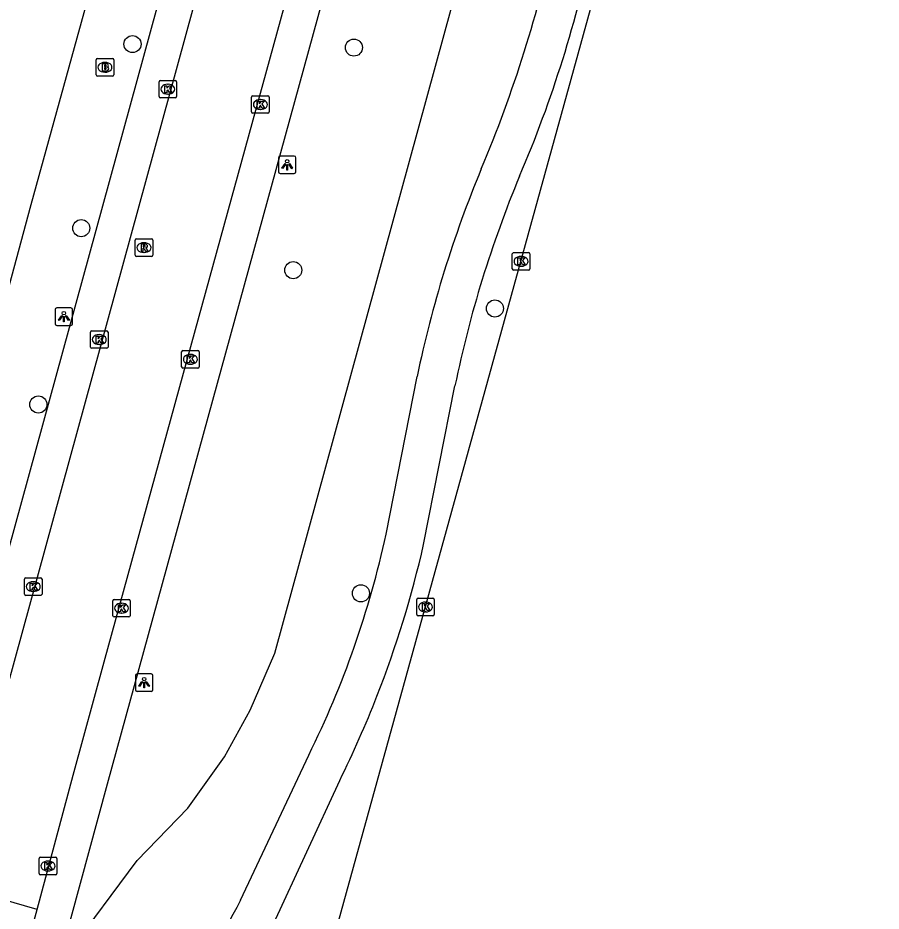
# Model space of a CAD drawing. Extents: x 162542 to 163144, y 380786 to 381511.
# Drawn here: x 163088.3 to 163137.6, y 381021.8 to 381072.9 of the extents above; entities that cross this region are included whole.
import ezdxf

# ---------------------------------------------------------------- set-up
doc = ezdxf.new("R2010")
doc.units = 0
for name, color, linetype in [('IMGEO_Berm_groen', 7, 'Continuous'), ('IMGEO_Boom', 7, 'Continuous'), ('IMGEO_Brandkraan', 7, 'Continuous'), ('IMGEO_Fietspad_gesloten', 7, 'Continuous'), ('IMGEO_Kolk', 7, 'Continuous'), ('IMGEO_Lichtpunt', 7, 'Continuous'), ('IMGEO_Parkeervlak_open', 7, 'Continuous'), ('IMGEO_Rijbaan_lokaal_gesloten', 7, 'Continuous'), ('IMGEO_Rijbaan_lokaal_open', 7, 'Continuous'), ('IMGEO_Rioolput', 7, 'Continuous'), ('IMGEO_Voetpad_open', 7, 'Continuous')]:
    doc.layers.add(name, color=color, linetype=linetype)

msp = doc.modelspace()

# ---------------------------------------------------------------- linework, layer by layer
at = {"layer": 'IMGEO_Berm_groen'}
msp.add_lwpolyline([(163090.379, 381018.056), (163091.195, 381019.449), (163095.086, 381024.701), (163097.994, 381027.705), (163100.091, 381030.633), (163101.545, 381033.297), (163102.955, 381036.558), (163113.57, 381075.334), (163115.317, 381081.716), (163115.4, 381081.696)], dxfattribs=at)
at = {"layer": 'IMGEO_Boom'}
for centre in [(163094.828, 381071.36), (163107.479, 381071.16), (163091.898, 381060.844), (163104.014, 381058.441), (163115.538, 381056.252), (163089.447, 381050.768), (163107.88, 381039.976)]:
    msp.add_circle(centre, 0.489, dxfattribs=at)
at = {"layer": 'IMGEO_Brandkraan'}
for p, q in [((163092.753, 381069.61), (163092.753, 381070.462)), ((163092.828, 381070.536), (163093.68, 381070.536)), ((163093.241, 381070.316), (163093.266, 381070.316)), ((163093.754, 381070.462), (163093.754, 381069.61)), ((163093.264, 381069.756), (163093.239, 381069.756)), ((163093.68, 381069.536), (163092.828, 381069.536))]:
    msp.add_line(p, q, dxfattribs=at)
for points in [[(163092.753, 381069.61), (163092.753, 381070.462)], [(163092.828, 381070.536), (163093.68, 381070.536)], [(163093.101, 381070.236), (163093.101, 381069.836), (163093.314, 381069.836)], [(163093.332, 381070.236), (163093.101, 381070.236)], [(163093.754, 381070.462), (163093.754, 381069.61)], [(163093.28, 381070.155), (163093.226, 381070.155), (163093.226, 381070.079)], [(163093.226, 381070.079), (163093.279, 381070.079)], [(163093.288, 381070.003), (163093.226, 381070.003), (163093.226, 381069.922)], [(163093.226, 381069.922), (163093.288, 381069.922)], [(163093.68, 381069.536), (163092.828, 381069.536)]]:
    msp.add_lwpolyline(points, dxfattribs=at)
for centre, radius, start, end in [((163092.83, 381070.46), 0.0765, 91.552, 178.448), ((163092.83, 381070.46), 0.0765, 91.552, 178.448), ((163093.336, 381070.091), 0.145, 59.4692, 91.5367), ((163093.361, 381070.138), 0.0922, 285.5137, 58.1501), ((163093.678, 381070.46), 0.0765, 1.552, 88.448), ((163093.678, 381070.46), 0.0765, 1.552, 88.448), ((163093.281, 381070.117), 0.0379, 267.8285, 90.9355), ((163093.289, 381069.962), 0.0404, 269.8759, 90.5077), ((163093.32, 381070.087), 0.251, 268.6676, 293.5347), ((163093.366, 381069.946), 0.105, 301.3115, 78.989), ((163092.83, 381069.612), 0.0765, 181.552, 268.448), ((163092.83, 381069.612), 0.0765, 181.552, 268.448), ((163093.678, 381069.612), 0.0765, 271.552, 358.448), ((163093.678, 381069.612), 0.0765, 271.552, 358.448)]:
    msp.add_arc(centre, radius, start, end, dxfattribs=at)
for centre, major_axis, ratio, start_param, end_param in [((163093.24, 381070.036), (-0.387, 0.002), 0.722429, 4.712389, 7.853982), ((163093.265, 381070.036), (-0.39, 0.002), 0.717154, 1.570796, 4.712389)]:
    msp.add_ellipse(centre, major_axis=major_axis, ratio=ratio, start_param=start_param, end_param=end_param, dxfattribs=at)
at = {"layer": 'IMGEO_Fietspad_gesloten'}
for points in [[(163109.317, 381043.355), (163111.089, 381052.358)], [(163111.465, 381042.773), (163113.257, 381051.838)], [(163101.006, 381022.438), (163104.899, 381030.73)], [(163102.898, 381021.12), (163106.67, 381029.287)]]:
    msp.add_lwpolyline(points, dxfattribs=at)
for centre, radius, start, end in [((163044.442, 381093.779), 76.275, 337.20621, 347.92112), ((163053.246, 381091.16), 69.323, 336.76744, 348.52643), ((163175.331, 381038.995), 65.617, 157.3832, 168.24929), ((163177.533, 381038.587), 65.628, 157.39287, 168.35126), ((163056.217, 381054.851), 54.33, 333.6421, 347.7838), ((163051.747, 381056.411), 61.256, 338.64825, 347.13607), ((163051.709, 381056.427), 61.296, 333.71956, 338.6469), ((163147.555, 380996.839), 53.124, 151.1926, 167.1214)]:
    msp.add_arc(centre, radius, start, end, dxfattribs=at)
at = {"layer": 'IMGEO_Kolk'}
for p, q in [((163096.345, 381068.358), (163096.345, 381069.21)), ((163096.42, 381069.284), (163097.272, 381069.284)), ((163097.346, 381069.21), (163097.346, 381068.358)), ((163096.833, 381069.064), (163096.858, 381069.064)), ((163097.272, 381068.284), (163096.42, 381068.284)), ((163096.856, 381068.504), (163096.831, 381068.504)), ((163101.633, 381067.481), (163101.633, 381068.333)), ((163101.708, 381068.407), (163102.56, 381068.407)), ((163102.121, 381068.187), (163102.146, 381068.187)), ((163102.634, 381068.333), (163102.634, 381067.481)), ((163102.144, 381067.627), (163102.119, 381067.627)), ((163102.56, 381067.407), (163101.708, 381067.407)), ((163116.531, 381058.519), (163116.531, 381059.371)), ((163116.606, 381059.445), (163117.458, 381059.445)), ((163117.019, 381059.225), (163117.044, 381059.225)), ((163117.532, 381059.371), (163117.532, 381058.519)), ((163117.458, 381058.445), (163116.606, 381058.445)), ((163117.042, 381058.665), (163117.017, 381058.665)), ((163092.427, 381054.051), (163092.427, 381054.903)), ((163092.502, 381054.977), (163093.354, 381054.977)), ((163093.428, 381054.903), (163093.428, 381054.051)), ((163092.915, 381054.757), (163092.94, 381054.757)), ((163093.354, 381053.977), (163092.502, 381053.977)), ((163092.938, 381054.197), (163092.913, 381054.197)), ((163097.708, 381053.846), (163098.56, 381053.846)), ((163097.633, 381052.92), (163097.633, 381053.772)), ((163098.121, 381053.626), (163098.146, 381053.626)), ((163098.634, 381053.772), (163098.634, 381052.92)), ((163098.56, 381052.846), (163097.708, 381052.846)), ((163098.144, 381053.066), (163098.119, 381053.066)), ((163088.654, 381039.935), (163088.654, 381040.787)), ((163088.729, 381040.861), (163089.581, 381040.861)), ((163089.142, 381040.641), (163089.167, 381040.641)), ((163089.655, 381040.787), (163089.655, 381039.935)), ((163089.165, 381040.081), (163089.14, 381040.081)), ((163089.581, 381039.861), (163088.729, 381039.861)), ((163093.698, 381038.699), (163093.698, 381039.551)), ((163093.773, 381039.625), (163094.625, 381039.625)), ((163094.699, 381039.551), (163094.699, 381038.699)), ((163111.072, 381038.769), (163111.072, 381039.621)), ((163111.147, 381039.695), (163111.999, 381039.695)), ((163112.073, 381039.621), (163112.073, 381038.769)), ((163094.186, 381039.405), (163094.211, 381039.405)), ((163111.56, 381039.475), (163111.585, 381039.475)), ((163094.625, 381038.625), (163093.773, 381038.625)), ((163094.209, 381038.845), (163094.184, 381038.845)), ((163111.999, 381038.695), (163111.147, 381038.695)), ((163111.583, 381038.915), (163111.558, 381038.915)), ((163089.496, 381023.97), (163089.496, 381024.822)), ((163089.571, 381024.896), (163090.423, 381024.896)), ((163090.497, 381024.822), (163090.497, 381023.97)), ((163089.984, 381024.676), (163090.009, 381024.676)), ((163090.423, 381023.896), (163089.571, 381023.896)), ((163090.007, 381024.116), (163089.982, 381024.116))]:
    msp.add_line(p, q, dxfattribs=at)
for points in [[(163096.345, 381068.358), (163096.345, 381069.21)], [(163096.42, 381069.284), (163097.272, 381069.284)], [(163097.346, 381069.21), (163097.346, 381068.358)], [(163096.666, 381068.984), (163096.789, 381068.984), (163096.789, 381068.833), (163096.919, 381068.984), (163097.083, 381068.984), (163096.937, 381068.833), (163097.09, 381068.584), (163096.938, 381068.584), (163096.853, 381068.748), (163096.789, 381068.681), (163096.789, 381068.584), (163096.666, 381068.584), (163096.666, 381068.984)], [(163097.272, 381068.284), (163096.42, 381068.284)], [(163101.633, 381067.481), (163101.633, 381068.333)], [(163101.708, 381068.407), (163102.56, 381068.407)], [(163102.634, 381068.333), (163102.634, 381067.481)], [(163101.954, 381068.107), (163102.077, 381068.107), (163102.077, 381067.956), (163102.207, 381068.107), (163102.371, 381068.107), (163102.225, 381067.956), (163102.378, 381067.707), (163102.226, 381067.707), (163102.141, 381067.871), (163102.077, 381067.804), (163102.077, 381067.707), (163101.954, 381067.707), (163101.954, 381068.107)], [(163102.56, 381067.407), (163101.708, 381067.407)], [(163116.531, 381058.519), (163116.531, 381059.371)], [(163116.606, 381059.445), (163117.458, 381059.445)], [(163116.852, 381059.145), (163116.975, 381059.145), (163116.975, 381058.994), (163117.105, 381059.145), (163117.269, 381059.145), (163117.123, 381058.994), (163117.276, 381058.745), (163117.124, 381058.745), (163117.039, 381058.909), (163116.975, 381058.842), (163116.975, 381058.745), (163116.852, 381058.745), (163116.852, 381059.145)], [(163117.532, 381059.371), (163117.532, 381058.519)], [(163117.458, 381058.445), (163116.606, 381058.445)], [(163092.427, 381054.051), (163092.427, 381054.903)], [(163092.502, 381054.977), (163093.354, 381054.977)], [(163093.428, 381054.903), (163093.428, 381054.051)], [(163092.748, 381054.677), (163092.871, 381054.677), (163092.871, 381054.526), (163093.001, 381054.677), (163093.165, 381054.677), (163093.019, 381054.526), (163093.172, 381054.277), (163093.02, 381054.277), (163092.935, 381054.441), (163092.871, 381054.374), (163092.871, 381054.277), (163092.748, 381054.277), (163092.748, 381054.677)], [(163093.354, 381053.977), (163092.502, 381053.977)], [(163097.708, 381053.846), (163098.56, 381053.846)], [(163097.633, 381052.92), (163097.633, 381053.772)], [(163097.954, 381053.546), (163098.077, 381053.546), (163098.077, 381053.395), (163098.207, 381053.546), (163098.371, 381053.546), (163098.225, 381053.395), (163098.378, 381053.146), (163098.226, 381053.146), (163098.141, 381053.31), (163098.077, 381053.243), (163098.077, 381053.146), (163097.954, 381053.146), (163097.954, 381053.546)], [(163098.634, 381053.772), (163098.634, 381052.92)], [(163098.56, 381052.846), (163097.708, 381052.846)], [(163088.654, 381039.935), (163088.654, 381040.787)], [(163088.729, 381040.861), (163089.581, 381040.861)], [(163088.975, 381040.561), (163089.098, 381040.561), (163089.098, 381040.41), (163089.228, 381040.561), (163089.392, 381040.561), (163089.246, 381040.41), (163089.399, 381040.161), (163089.247, 381040.161), (163089.162, 381040.325), (163089.098, 381040.258), (163089.098, 381040.161), (163088.975, 381040.161), (163088.975, 381040.561)], [(163089.655, 381040.787), (163089.655, 381039.935)], [(163089.581, 381039.861), (163088.729, 381039.861)], [(163093.698, 381038.699), (163093.698, 381039.551)], [(163093.773, 381039.625), (163094.625, 381039.625)], [(163094.699, 381039.551), (163094.699, 381038.699)], [(163111.072, 381038.769), (163111.072, 381039.621)], [(163111.147, 381039.695), (163111.999, 381039.695)], [(163112.073, 381039.621), (163112.073, 381038.769)], [(163094.019, 381039.325), (163094.142, 381039.325), (163094.142, 381039.174), (163094.272, 381039.325), (163094.436, 381039.325), (163094.29, 381039.174), (163094.443, 381038.925), (163094.291, 381038.925), (163094.206, 381039.089), (163094.142, 381039.022), (163094.142, 381038.925), (163094.019, 381038.925), (163094.019, 381039.325)], [(163111.393, 381039.395), (163111.516, 381039.395), (163111.516, 381039.244), (163111.646, 381039.395), (163111.81, 381039.395), (163111.664, 381039.244), (163111.817, 381038.995), (163111.665, 381038.995), (163111.58, 381039.159), (163111.516, 381039.092), (163111.516, 381038.995), (163111.393, 381038.995), (163111.393, 381039.395)], [(163094.625, 381038.625), (163093.773, 381038.625)], [(163111.999, 381038.695), (163111.147, 381038.695)], [(163089.496, 381023.97), (163089.496, 381024.822)], [(163089.571, 381024.896), (163090.423, 381024.896)], [(163090.497, 381024.822), (163090.497, 381023.97)], [(163089.817, 381024.596), (163089.94, 381024.596), (163089.94, 381024.445), (163090.07, 381024.596), (163090.234, 381024.596), (163090.088, 381024.445), (163090.241, 381024.196), (163090.089, 381024.196), (163090.004, 381024.36), (163089.94, 381024.293), (163089.94, 381024.196), (163089.817, 381024.196), (163089.817, 381024.596)], [(163090.423, 381023.896), (163089.571, 381023.896)]]:
    msp.add_lwpolyline(points, dxfattribs=at)
for centre, start, end in [((163096.422, 381069.208), 91.552, 178.448), ((163096.422, 381069.208), 91.552, 178.448), ((163097.27, 381069.208), 1.552, 88.448), ((163097.27, 381069.208), 1.552, 88.448), ((163096.422, 381068.36), 181.552, 268.448), ((163096.422, 381068.36), 181.552, 268.448), ((163097.27, 381068.36), 271.552, 358.448), ((163097.27, 381068.36), 271.552, 358.448), ((163101.71, 381068.331), 91.552, 178.448), ((163101.71, 381068.331), 91.552, 178.448), ((163102.558, 381068.331), 1.552, 88.448), ((163102.558, 381068.331), 1.552, 88.448), ((163101.71, 381067.483), 181.552, 268.448), ((163101.71, 381067.483), 181.552, 268.448), ((163102.558, 381067.483), 271.552, 358.448), ((163102.558, 381067.483), 271.552, 358.448), ((163116.608, 381059.369), 91.552, 178.448), ((163116.608, 381059.369), 91.552, 178.448), ((163117.456, 381059.369), 1.552, 88.448), ((163117.456, 381059.369), 1.552, 88.448), ((163116.608, 381058.521), 181.552, 268.448), ((163116.608, 381058.521), 181.552, 268.448), ((163117.456, 381058.521), 271.552, 358.448), ((163117.456, 381058.521), 271.552, 358.448), ((163092.504, 381054.901), 91.552, 178.448), ((163092.504, 381054.901), 91.552, 178.448), ((163093.352, 381054.901), 1.552, 88.448), ((163093.352, 381054.901), 1.552, 88.448), ((163092.504, 381054.053), 181.552, 268.448), ((163092.504, 381054.053), 181.552, 268.448), ((163093.352, 381054.053), 271.552, 358.448), ((163093.352, 381054.053), 271.552, 358.448), ((163097.71, 381053.77), 91.552, 178.448), ((163097.71, 381053.77), 91.552, 178.448), ((163098.558, 381053.77), 1.552, 88.448), ((163098.558, 381053.77), 1.552, 88.448), ((163097.71, 381052.922), 181.552, 268.448), ((163097.71, 381052.922), 181.552, 268.448), ((163098.558, 381052.922), 271.552, 358.448), ((163098.558, 381052.922), 271.552, 358.448), ((163088.731, 381040.785), 91.552, 178.448), ((163088.731, 381040.785), 91.552, 178.448), ((163089.579, 381040.785), 1.552, 88.448), ((163089.579, 381040.785), 1.552, 88.448), ((163088.731, 381039.937), 181.552, 268.448), ((163088.731, 381039.937), 181.552, 268.448), ((163089.579, 381039.937), 271.552, 358.448), ((163089.579, 381039.937), 271.552, 358.448), ((163093.775, 381039.549), 91.552, 178.448), ((163093.775, 381039.549), 91.552, 178.448), ((163094.623, 381039.549), 1.552, 88.448), ((163094.623, 381039.549), 1.552, 88.448), ((163111.149, 381039.619), 91.552, 178.448), ((163111.149, 381039.619), 91.552, 178.448), ((163111.997, 381039.619), 1.552, 88.448), ((163111.997, 381039.619), 1.552, 88.448), ((163093.775, 381038.701), 181.552, 268.448), ((163093.775, 381038.701), 181.552, 268.448), ((163094.623, 381038.701), 271.552, 358.448), ((163094.623, 381038.701), 271.552, 358.448), ((163111.149, 381038.771), 181.552, 268.448), ((163111.149, 381038.771), 181.552, 268.448), ((163111.997, 381038.771), 271.552, 358.448), ((163111.997, 381038.771), 271.552, 358.448), ((163089.573, 381024.82), 91.552, 178.448), ((163089.573, 381024.82), 91.552, 178.448), ((163090.421, 381024.82), 1.552, 88.448), ((163090.421, 381024.82), 1.552, 88.448), ((163089.573, 381023.972), 181.552, 268.448), ((163089.573, 381023.972), 181.552, 268.448), ((163090.421, 381023.972), 271.552, 358.448), ((163090.421, 381023.972), 271.552, 358.448)]:
    msp.add_arc(centre, 0.0765, start, end, dxfattribs=at)
for centre, major_axis, ratio, start_param, end_param in [((163096.832, 381068.784), (-0.387, 0.002), 0.722429, 4.712389, 7.853982), ((163096.857, 381068.784), (-0.39, 0.002), 0.717154, 1.570796, 4.712389), ((163102.12, 381067.907), (-0.387, 0.002), 0.722429, 4.712389, 7.853982), ((163102.145, 381067.907), (-0.39, 0.002), 0.717154, 1.570796, 4.712389), ((163117.018, 381058.945), (-0.387, 0.002), 0.722429, 4.712389, 7.853982), ((163117.043, 381058.945), (-0.39, 0.002), 0.717154, 1.570796, 4.712389), ((163092.914, 381054.477), (-0.387, 0.002), 0.722429, 4.712389, 7.853982), ((163092.939, 381054.477), (-0.39, 0.002), 0.717154, 1.570796, 4.712389), ((163098.12, 381053.346), (-0.387, 0.002), 0.722429, 4.712389, 7.853982), ((163098.145, 381053.346), (-0.39, 0.002), 0.717154, 1.570796, 4.712389), ((163089.141, 381040.361), (-0.387, 0.002), 0.722429, 4.712389, 7.853982), ((163089.166, 381040.361), (-0.39, 0.002), 0.717154, 1.570796, 4.712389), ((163094.185, 381039.125), (-0.387, 0.002), 0.722429, 4.712389, 7.853982), ((163094.21, 381039.125), (-0.39, 0.002), 0.717154, 1.570796, 4.712389), ((163111.559, 381039.195), (-0.387, 0.002), 0.722429, 4.712389, 7.853982), ((163111.584, 381039.195), (-0.39, 0.002), 0.717154, 1.570796, 4.712389), ((163089.983, 381024.396), (-0.387, 0.002), 0.722429, 4.712389, 7.853982), ((163090.008, 381024.396), (-0.39, 0.002), 0.717154, 1.570796, 4.712389)]:
    msp.add_ellipse(centre, major_axis=major_axis, ratio=ratio, start_param=start_param, end_param=end_param, dxfattribs=at)
at = {"layer": 'IMGEO_Lichtpunt'}
for p, q in [((163103.168, 381064.869), (163103.168, 381064.062)), ((163103.168, 381064.869), (163103.168, 381064.062)), ((163104.07, 381064.964), (163103.262, 381064.964)), ((163104.07, 381064.964), (163103.262, 381064.964)), ((163104.164, 381064.062), (163104.164, 381064.869)), ((163104.164, 381064.062), (163104.164, 381064.869)), ((163103.262, 381063.968), (163104.07, 381063.968)), ((163103.262, 381063.968), (163104.07, 381063.968)), ((163090.406, 381056.188), (163090.406, 381055.381)), ((163090.406, 381056.188), (163090.406, 381055.381)), ((163091.308, 381056.283), (163090.5, 381056.283)), ((163091.308, 381056.283), (163090.5, 381056.283)), ((163091.402, 381055.381), (163091.402, 381056.188)), ((163091.402, 381055.381), (163091.402, 381056.188)), ((163090.5, 381055.287), (163091.308, 381055.287)), ((163090.5, 381055.287), (163091.308, 381055.287)), ((163094.993, 381035.277), (163094.993, 381034.47)), ((163094.993, 381035.277), (163094.993, 381034.47)), ((163095.895, 381035.372), (163095.087, 381035.372)), ((163095.895, 381035.372), (163095.087, 381035.372)), ((163095.989, 381034.47), (163095.989, 381035.277)), ((163095.989, 381034.47), (163095.989, 381035.277)), ((163095.087, 381034.376), (163095.895, 381034.376)), ((163095.087, 381034.376), (163095.895, 381034.376))]:
    msp.add_line(p, q, dxfattribs=at)
for points in [[(163103.542, 381064.533), (163103.581, 381064.505), (163103.393, 381064.243), (163103.355, 381064.27), (163103.542, 381064.533)], [(163103.644, 381064.485), (163103.691, 381064.485), (163103.691, 381064.163), (163103.644, 381064.163), (163103.644, 381064.485)], [(163103.754, 381064.505), (163103.792, 381064.532), (163103.979, 381064.27), (163103.94, 381064.242), (163103.754, 381064.505)], [(163090.78, 381055.852), (163090.819, 381055.824), (163090.631, 381055.562), (163090.593, 381055.589), (163090.78, 381055.852)], [(163090.882, 381055.804), (163090.929, 381055.804), (163090.929, 381055.482), (163090.882, 381055.482), (163090.882, 381055.804)], [(163090.992, 381055.824), (163091.03, 381055.851), (163091.217, 381055.589), (163091.178, 381055.561), (163090.992, 381055.824)], [(163095.367, 381034.941), (163095.406, 381034.913), (163095.218, 381034.651), (163095.18, 381034.678), (163095.367, 381034.941)], [(163095.469, 381034.893), (163095.516, 381034.893), (163095.516, 381034.571), (163095.469, 381034.571), (163095.469, 381034.893)], [(163095.579, 381034.913), (163095.617, 381034.94), (163095.804, 381034.678), (163095.765, 381034.65), (163095.579, 381034.913)]]:
    msp.add_lwpolyline(points, dxfattribs=at)
for centre in [(163103.667, 381064.667), (163090.905, 381055.986), (163095.492, 381035.075)]:
    msp.add_circle(centre, 0.0994, dxfattribs=at)
for centre, start, end in [((163103.262, 381064.869), 90, 180), ((163103.262, 381064.869), 90, 180), ((163104.07, 381064.869), 0, 90), ((163104.07, 381064.869), 0, 90), ((163103.262, 381064.062), 180, 270), ((163103.262, 381064.062), 180, 270), ((163104.07, 381064.062), 270, 0), ((163104.07, 381064.062), 270, 360), ((163090.5, 381056.188), 90, 180), ((163090.5, 381056.188), 90, 180), ((163091.308, 381056.188), 0, 90), ((163091.308, 381056.188), 0, 90), ((163090.5, 381055.381), 180, 270), ((163090.5, 381055.381), 180, 270), ((163091.308, 381055.381), 270, 0), ((163091.308, 381055.381), 270, 360), ((163095.087, 381035.277), 90, 180), ((163095.087, 381035.277), 90, 180), ((163095.895, 381035.277), 0, 90), ((163095.895, 381035.277), 0, 90), ((163095.087, 381034.47), 180, 270), ((163095.087, 381034.47), 180, 270), ((163095.895, 381034.47), 270, 0), ((163095.895, 381034.47), 270, 360)]:
    msp.add_arc(centre, 0.0946, start, end, dxfattribs=at)
at = {"layer": 'IMGEO_Parkeervlak_open'}
msp.add_lwpolyline([(163109.3, 381087.086), (163093.379, 381029.068), (163091.294, 381021.437), (163090.379, 381018.056)], dxfattribs=at)
at = {"layer": 'IMGEO_Rijbaan_lokaal_gesloten'}
msp.add_lwpolyline([(163137.61, 381134.315), (163137.557, 381133.07), (163136.979, 381131.279), (163105.941, 381018.863), (163101.737, 381003.421), (163101.031, 381000.829)], dxfattribs=at)
at = {"layer": 'IMGEO_Rijbaan_lokaal_open'}
for points in [[(163084.559, 381023.291), (163102.722, 381089.551)], [(163089.373, 381021.916), (163091.439, 381029.59), (163093.215, 381036.056), (163098.85, 381056.569), (163107.568, 381088.303)], [(163089.373, 381021.916), (163084.559, 381023.291)], [(163084.668, 381004.939), (163085.179, 381006.534), (163086.271, 381010.462), (163087.365, 381014.541), (163089.373, 381021.916)]]:
    msp.add_lwpolyline(points, dxfattribs=at)
at = {"layer": 'IMGEO_Rioolput'}
for p, q in [((163094.982, 381059.306), (163094.982, 381060.158)), ((163095.057, 381060.232), (163095.909, 381060.232)), ((163095.47, 381060.012), (163095.495, 381060.012)), ((163095.983, 381060.158), (163095.983, 381059.306)), ((163095.493, 381059.452), (163095.468, 381059.452)), ((163095.909, 381059.232), (163095.057, 381059.232))]:
    msp.add_line(p, q, dxfattribs=at)
for points in [[(163094.982, 381059.306), (163094.982, 381060.158)], [(163095.057, 381060.232), (163095.909, 381060.232)], [(163095.983, 381060.158), (163095.983, 381059.306)], [(163095.571, 381059.93), (163095.319, 381059.932), (163095.319, 381059.532)], [(163095.319, 381059.532), (163095.443, 381059.532), (163095.443, 381059.694), (163095.454, 381059.694)], [(163095.497, 381059.851), (163095.443, 381059.851), (163095.443, 381059.77)], [(163095.443, 381059.77), (163095.495, 381059.77)], [(163095.501, 381059.665), (163095.572, 381059.532), (163095.712, 381059.532), (163095.647, 381059.658)], [(163095.909, 381059.232), (163095.057, 381059.232)]]:
    msp.add_lwpolyline(points, dxfattribs=at)
for centre, radius, start, end in [((163095.059, 381060.156), 0.0765, 91.552, 178.448), ((163095.059, 381060.156), 0.0765, 91.552, 178.448), ((163095.907, 381060.156), 0.0765, 1.552, 88.448), ((163095.907, 381060.156), 0.0765, 1.552, 88.448), ((163095.453, 381059.641), 0.0533, 26.0293, 88.6989), ((163095.479, 381059.959), 0.19, 274.7715, 282.9687), ((163095.503, 381059.755), 0.0964, 77.0061, 93.1865), ((163095.517, 381059.812), 0.0378, 276.6634, 79.6772), ((163095.57, 381059.82), 0.109, 350.3612, 89.416), ((163095.568, 381059.82), 0.112, 277.5842, 350.9817), ((163095.552, 381059.605), 0.108, 29.5134, 73.7905), ((163095.059, 381059.308), 0.0765, 181.552, 268.448), ((163095.059, 381059.308), 0.0765, 181.552, 268.448), ((163095.907, 381059.308), 0.0765, 271.552, 358.448), ((163095.907, 381059.308), 0.0765, 271.552, 358.448)]:
    msp.add_arc(centre, radius, start, end, dxfattribs=at)
for centre, major_axis, ratio, start_param, end_param in [((163095.469, 381059.732), (-0.387, 0.002), 0.722429, 4.712389, 7.853982), ((163095.494, 381059.732), (-0.39, 0.002), 0.717154, 1.570796, 4.712389)]:
    msp.add_ellipse(centre, major_axis=major_axis, ratio=ratio, start_param=start_param, end_param=end_param, dxfattribs=at)
at = {"layer": 'IMGEO_Voetpad_open'}
for points in [[(163079.113, 381025.409), (163089.044, 381062.198), (163093.539, 381078.503), (163098.537, 381095.857), (163108.607, 381132.594), (163108.43, 381133.686), (163107.841, 381134.207), (163105.012, 381135.183)], [(163083.391, 381026.615), (163086.585, 381038.264), (163100.487, 381088.976), (163100.631, 381089.497)]]:
    msp.add_lwpolyline(points, dxfattribs=at)

doc.saveas('drawing.dxf')
